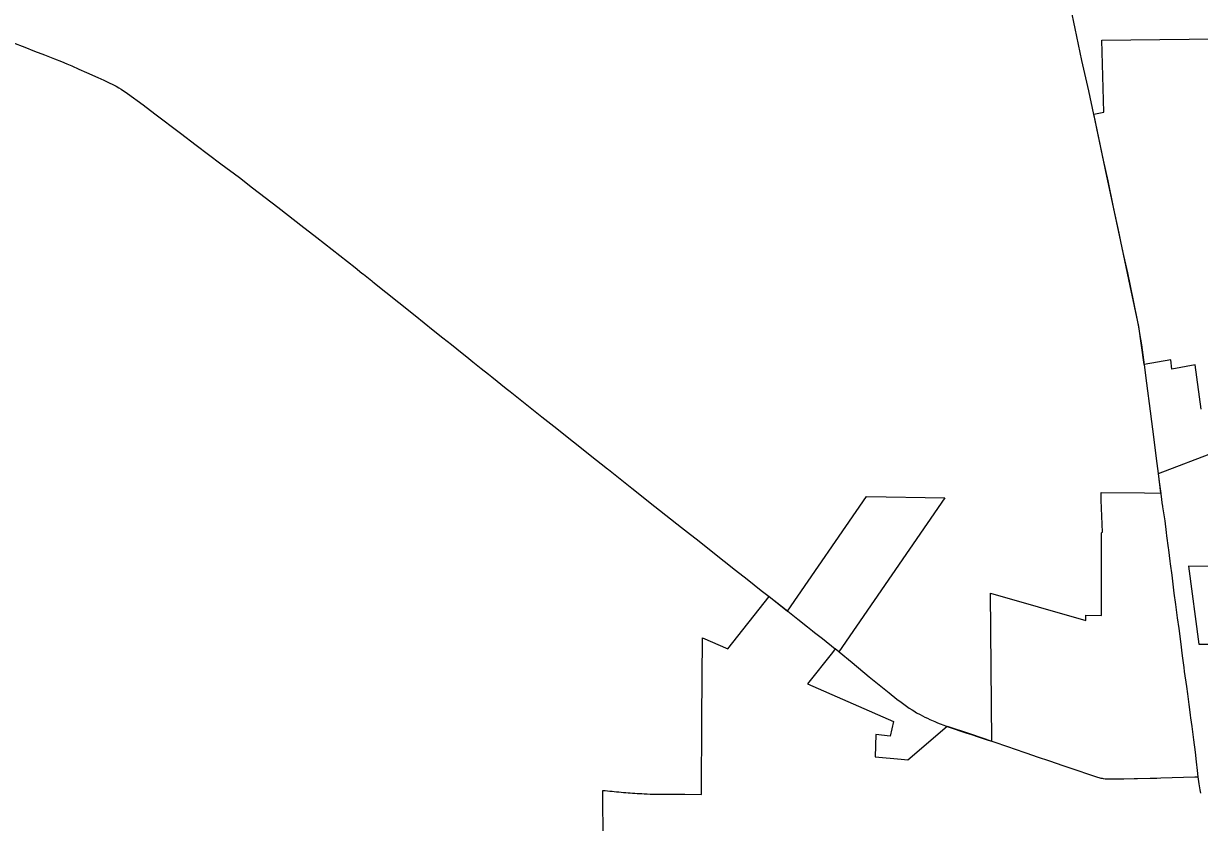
# Model space of a CAD drawing. Extents: x 0 to 34, y 0 to 22.
# Drawn here: x 4.5032 to 4.7076, y 16.3735 to 16.5122 of the extents above; entities that cross this region are included whole.
import ezdxf

# ---------------------------------------------------------------- set-up
doc = ezdxf.new("R2010")
doc.units = 0
doc.layers.add('GM_X_Corporation', color=7, linetype='Continuous')
doc.layers.add('GM_X_State_Route', color=7, linetype='Continuous')

msp = doc.modelspace()

# ---------------------------------------------------------------- linework, layer by layer
at = {"layer": 'GM_X_Corporation'}
for points in [[(4.70784854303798, 16.4452845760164), (4.706829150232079, 16.452961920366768), (4.702793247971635, 16.45222097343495), (4.7025838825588, 16.45384261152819), (4.697983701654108, 16.45302678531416), (4.697016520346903, 16.459631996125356), (4.695562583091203, 16.466688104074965), (4.693906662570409, 16.47440341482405), (4.691478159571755, 16.48570320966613), (4.689209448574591, 16.496471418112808), (4.690957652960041, 16.496817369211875), (4.69060959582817, 16.5093685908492), (4.715853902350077, 16.50960801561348)], [(4.603934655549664, 16.36987136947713), (4.603905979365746, 16.379062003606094), (4.604302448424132, 16.379018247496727), (4.6046990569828, 16.378975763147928), (4.605095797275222, 16.3789345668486), (4.605492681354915, 16.378894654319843), (4.605889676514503, 16.37885601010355), (4.606286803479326, 16.378818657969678), (4.606684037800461, 16.37878259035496), (4.607081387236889, 16.37874779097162), (4.607478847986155, 16.37871427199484), (4.60787642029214, 16.378682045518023), (4.608274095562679, 16.378651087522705), (4.6086718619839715, 16.37862141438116), (4.609069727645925, 16.37859302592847), (4.6094676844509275, 16.37856592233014), (4.609865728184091, 16.378540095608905), (4.610263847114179, 16.378515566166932), (4.610662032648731, 16.378492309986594), (4.611060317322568, 16.378470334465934), (4.611458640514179, 16.378449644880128), (4.611623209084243, 16.37844148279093), (4.612099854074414, 16.37842920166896), (4.612576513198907, 16.378418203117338), (4.613053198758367, 16.378408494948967), (4.613529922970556, 16.378400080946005), (4.6140066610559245, 16.3783929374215), (4.614483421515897, 16.378387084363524), (4.6144960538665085, 16.378386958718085), (4.614960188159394, 16.37838252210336), (4.61543697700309, 16.378379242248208), (4.615913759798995, 16.378377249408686), (4.616390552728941, 16.37837654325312), (4.6168673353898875, 16.37837711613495), (4.617344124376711, 16.378378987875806), (4.617820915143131, 16.378382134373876), (4.618134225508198, 16.378384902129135), (4.621031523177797, 16.378367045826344), (4.62108109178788, 16.39151840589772), (4.621244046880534, 16.405561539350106), (4.625618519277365, 16.403641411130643), (4.632810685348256, 16.412748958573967), (4.635986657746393, 16.410188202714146), (4.649741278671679, 16.430086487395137), (4.663327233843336, 16.42988734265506), (4.644917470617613, 16.403119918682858), (4.644289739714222, 16.40361956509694), (4.643789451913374, 16.402995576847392), (4.639442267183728, 16.397573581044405), (4.654407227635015, 16.391038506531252), (4.653823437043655, 16.38850295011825), (4.651328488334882, 16.38873815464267), (4.65119770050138, 16.384892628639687), (4.655730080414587, 16.38448390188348), (4.656916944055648, 16.384376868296), (4.663735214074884, 16.390199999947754), (4.667795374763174, 16.388863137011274), (4.671471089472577, 16.38763069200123), (4.671259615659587, 16.413330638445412), (4.687808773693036, 16.408589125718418), (4.6878298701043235, 16.409501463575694), (4.690541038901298, 16.409458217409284), (4.690548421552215, 16.410268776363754), (4.69055843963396, 16.411341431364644), (4.690557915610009, 16.412947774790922), (4.690557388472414, 16.41478352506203), (4.690552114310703, 16.416147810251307), (4.690547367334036, 16.41743035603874), (4.690549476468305, 16.420860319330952), (4.690552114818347, 16.422907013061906), (4.690553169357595, 16.423573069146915), (4.6905531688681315, 16.423669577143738), (4.690556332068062, 16.42370596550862), (4.690563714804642, 16.423732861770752), (4.690580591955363, 16.423778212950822), (4.690617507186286, 16.42384097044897), (4.690639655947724, 16.423863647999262), (4.690671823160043, 16.42388632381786), (4.690711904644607, 16.423913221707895), (4.69049304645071, 16.429483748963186), (4.690488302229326, 16.430777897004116), (4.6980100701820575, 16.43071144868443), (4.700884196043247, 16.43067189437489), (4.700463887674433, 16.434102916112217), (4.710467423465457, 16.43791205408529)], [(4.721349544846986, 16.417842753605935), (4.705658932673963, 16.417978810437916), (4.707485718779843, 16.40445618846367), (4.72491609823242, 16.404440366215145)]]:
    msp.add_lwpolyline(points, dxfattribs=at)
at = {"layer": 'GM_X_State_Route'}
for points in [[(4.68926464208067, 16.496260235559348), (4.689247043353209, 16.496342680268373), (4.689229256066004, 16.49642600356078), (4.6883258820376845, 16.500528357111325), (4.68716041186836, 16.505823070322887), (4.685967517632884, 16.51136195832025), (4.685217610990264, 16.51493114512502), (4.684768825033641, 16.517031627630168), (4.684277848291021, 16.51933198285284), (4.683762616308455, 16.52179845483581), (4.6824341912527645, 16.52803345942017), (4.681819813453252, 16.53097034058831), (4.6806179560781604, 16.536626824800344), (4.679316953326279, 16.5428792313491), (4.678449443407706, 16.546909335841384), (4.677452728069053, 16.55162026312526)], [(4.501314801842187, 16.508925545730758), (4.5034406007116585, 16.508108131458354), (4.505150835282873, 16.50745051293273), (4.506865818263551, 16.506778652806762), (4.508614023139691, 16.506093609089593), (4.509801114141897, 16.50561107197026), (4.510728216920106, 16.505230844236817), (4.511632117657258, 16.5048601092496), (4.5128439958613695, 16.50433169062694), (4.514185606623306, 16.503740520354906), (4.51613948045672, 16.50285771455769), (4.517183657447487, 16.502388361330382), (4.517757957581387, 16.502126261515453), (4.518211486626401, 16.501904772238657), (4.518603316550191, 16.501713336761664), (4.51906686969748, 16.501474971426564), (4.519328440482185, 16.50134049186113), (4.5197645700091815, 16.501093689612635), (4.520165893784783, 16.500845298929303), (4.521296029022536, 16.50007482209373), (4.524026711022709, 16.498094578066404), (4.526038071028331, 16.496560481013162), (4.530500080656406, 16.493193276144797), (4.5332413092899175, 16.491133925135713), (4.537528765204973, 16.487886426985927), (4.540727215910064, 16.485472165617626), (4.543030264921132, 16.483713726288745)], [(4.698003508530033, 16.452981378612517), (4.6975425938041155, 16.456424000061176), (4.697235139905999, 16.458393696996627), (4.697036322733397, 16.45958659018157), (4.696819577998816, 16.460697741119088), (4.695582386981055, 16.466661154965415), (4.695111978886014, 16.46892933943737), (4.694434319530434, 16.471965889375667), (4.693926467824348, 16.47435800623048), (4.693611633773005, 16.47584200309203), (4.692653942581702, 16.480350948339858), (4.691687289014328, 16.484895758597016), (4.690918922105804, 16.488510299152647), (4.68926464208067, 16.496260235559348)], [(4.543030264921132, 16.483713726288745), (4.547433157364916, 16.48035200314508), (4.5519579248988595, 16.476808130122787), (4.552157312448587, 16.476655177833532)], [(4.552157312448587, 16.476655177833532), (4.554217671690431, 16.475074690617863), (4.556869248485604, 16.472988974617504), (4.5608376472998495, 16.46984483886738), (4.562040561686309, 16.468898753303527), (4.562287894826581, 16.468704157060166), (4.563775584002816, 16.467533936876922), (4.563945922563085, 16.467399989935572), (4.568467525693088, 16.463768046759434), (4.57126940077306, 16.461528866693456), (4.574429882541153, 16.458980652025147), (4.576088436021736, 16.457677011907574), (4.577573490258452, 16.456497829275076), (4.579460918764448, 16.454976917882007), (4.580239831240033, 16.454348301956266), (4.581307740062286, 16.45349186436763), (4.582749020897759, 16.452340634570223), (4.58402734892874, 16.45132335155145), (4.584605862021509, 16.45086771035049), (4.587119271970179, 16.448866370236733), (4.587779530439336, 16.448342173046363), (4.593307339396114, 16.44394186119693), (4.595369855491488, 16.44229913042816), (4.59878821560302, 16.43956580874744), (4.600496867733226, 16.438240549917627), (4.601697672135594, 16.437295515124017), (4.604721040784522, 16.434901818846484), (4.604890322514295, 16.43476417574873), (4.606024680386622, 16.433843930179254), (4.608959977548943, 16.43151931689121), (4.612934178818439, 16.428386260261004), (4.617577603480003, 16.424738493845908), (4.61861070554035, 16.423921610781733), (4.620636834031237, 16.422320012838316), (4.623023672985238, 16.4204125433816), (4.626962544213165, 16.417320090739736), (4.628958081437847, 16.41576279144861), (4.63143721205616, 16.413799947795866), (4.632830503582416, 16.412703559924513)], [(4.7004789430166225, 16.434096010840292), (4.70013510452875, 16.43670381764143), (4.699702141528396, 16.43998770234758), (4.699069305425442, 16.444903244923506), (4.698428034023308, 16.449791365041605), (4.698003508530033, 16.452981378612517)], [(4.700852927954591, 16.43104297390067), (4.700709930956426, 16.432209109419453), (4.7004789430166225, 16.434096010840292)], [(4.700915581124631, 16.43054121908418), (4.700904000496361, 16.430626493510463), (4.700852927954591, 16.43104297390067)], [(4.701193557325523, 16.428494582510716), (4.701181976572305, 16.42857985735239), (4.700915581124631, 16.43054121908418)], [(4.701850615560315, 16.42385991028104), (4.7016022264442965, 16.425848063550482), (4.7012167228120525, 16.42832402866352), (4.701193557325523, 16.428494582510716)], [(4.702557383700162, 16.418383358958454), (4.702491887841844, 16.418873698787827), (4.702229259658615, 16.42083970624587), (4.702187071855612, 16.42115664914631), (4.7019265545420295, 16.423250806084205), (4.701850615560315, 16.42385991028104)], [(4.707366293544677, 16.38143045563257), (4.7072418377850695, 16.382533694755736), (4.70707255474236, 16.38403562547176), (4.706885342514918, 16.385691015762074), (4.70659582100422, 16.38785267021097), (4.706286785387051, 16.390127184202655), (4.70607689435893, 16.391674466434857), (4.706018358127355, 16.392106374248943), (4.705837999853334, 16.39358246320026), (4.705792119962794, 16.39395847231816), (4.705544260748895, 16.395827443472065), (4.705376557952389, 16.397094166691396), (4.705006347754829, 16.39967824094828), (4.704911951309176, 16.40042762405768), (4.704657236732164, 16.402452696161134), (4.7043466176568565, 16.40492813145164), (4.704037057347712, 16.407180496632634), (4.703786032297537, 16.409003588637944), (4.703475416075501, 16.411332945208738), (4.703210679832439, 16.413319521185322), (4.702819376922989, 16.4164219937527), (4.702557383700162, 16.418383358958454)], [(4.632830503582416, 16.412703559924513), (4.635455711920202, 16.410670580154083), (4.636046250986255, 16.410200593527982)], [(4.636046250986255, 16.410200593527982), (4.637808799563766, 16.408797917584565), (4.63943518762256, 16.40748584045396), (4.640340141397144, 16.40675597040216), (4.6406882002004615, 16.406482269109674), (4.642047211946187, 16.405414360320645), (4.6442746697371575, 16.403663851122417)], [(4.6442746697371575, 16.403663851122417), (4.644340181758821, 16.403612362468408), (4.644893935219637, 16.40315920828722)], [(4.644893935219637, 16.40315920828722), (4.644963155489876, 16.403102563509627), (4.647211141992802, 16.401262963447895), (4.650169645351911, 16.398803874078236), (4.65364179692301, 16.395971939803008), (4.655002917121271, 16.39490719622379), (4.655725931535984, 16.394362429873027), (4.656456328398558, 16.393840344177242), (4.6571487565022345, 16.39334514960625), (4.657656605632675, 16.39302504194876), (4.657948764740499, 16.39284626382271), (4.658164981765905, 16.392704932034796), (4.658428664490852, 16.39254514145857), (4.659040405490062, 16.392215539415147), (4.659463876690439, 16.391989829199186), (4.659868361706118, 16.391782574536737), (4.660310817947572, 16.39157584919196), (4.660743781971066, 16.391378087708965), (4.6615812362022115, 16.391020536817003), (4.662076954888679, 16.39081592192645), (4.662528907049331, 16.39062712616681), (4.66318125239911, 16.390370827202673), (4.663755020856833, 16.390154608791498)], [(4.663755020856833, 16.390154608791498), (4.667180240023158, 16.389019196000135), (4.667815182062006, 16.388817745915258), (4.669275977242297, 16.388327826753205), (4.670870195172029, 16.387793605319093), (4.671490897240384, 16.38758530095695)], [(4.671490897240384, 16.38758530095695), (4.6745865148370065, 16.38655694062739), (4.67521354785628, 16.386348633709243), (4.677601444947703, 16.38552120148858), (4.679358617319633, 16.384912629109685), (4.681513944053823, 16.38416904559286), (4.683857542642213, 16.383397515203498), (4.6862950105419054, 16.38256902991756), (4.688290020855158, 16.38190086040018), (4.6895324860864, 16.381477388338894), (4.690423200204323, 16.381203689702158), (4.690565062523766, 16.38117784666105), (4.690655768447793, 16.381161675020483)], [(4.690655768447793, 16.381161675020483), (4.690837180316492, 16.381129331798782), (4.691192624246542, 16.381088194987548), (4.691611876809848, 16.38106657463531), (4.692515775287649, 16.38105391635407), (4.694407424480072, 16.381072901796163), (4.69621416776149, 16.381108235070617), (4.696788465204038, 16.381119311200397), (4.699027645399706, 16.381174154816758), (4.7001482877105, 16.381201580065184), (4.700841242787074, 16.38122636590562), (4.702858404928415, 16.381298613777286), (4.706801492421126, 16.381411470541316), (4.707366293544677, 16.38143045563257)], [(4.707798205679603, 16.37856160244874), (4.707695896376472, 16.379134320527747), (4.707539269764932, 16.380224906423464), (4.707366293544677, 16.38143045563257)]]:
    msp.add_lwpolyline(points, dxfattribs=at)

doc.saveas('drawing.dxf')
